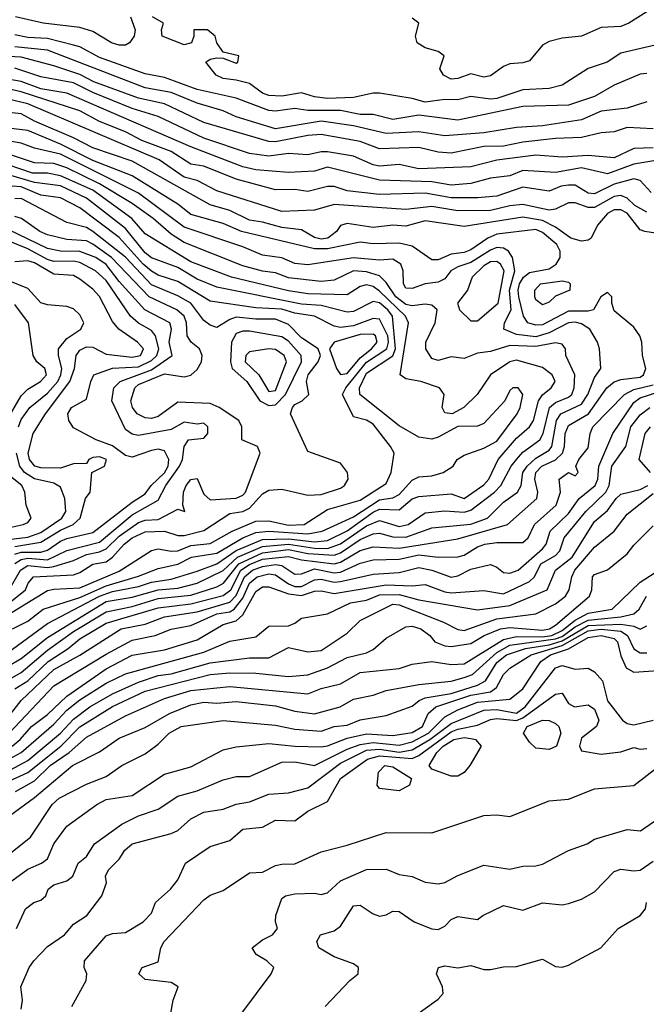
# Model space of a CAD drawing. Header units: metres. Extents: x -51132 to -49532, y -231222 to -229437.
# Tile 685 of 691: x -49763 to -49715, y -229675 to -229599. Entities that reach past the tile are written whole.
import ezdxf

# ---------------------------------------------------------------- set-up
doc = ezdxf.new("R2010")
doc.units = ezdxf.units.M
for name, color, linetype in [('CONTOUR_HALF', 8, 'Continuous'), ('CONTOUR_INDEX', 1, 'Continuous'), ('CONTOUR_INTER', 3, 'Continuous')]:
    doc.layers.add(name, color=color, linetype=linetype)

msp = doc.modelspace()

# ---------------------------------------------------------------- linework, layer by layer
at = {"layer": 'CONTOUR_HALF'}
for points, elevation in [([(-49754.712, -229599.259), (-49754.345, -229600.259), (-49754.419, -229600.759), (-49754.77, -229601.259), (-49755.08, -229601.433), (-49755.58, -229601.437), (-49756.15, -229601.259), (-49757.58, -229600.4), (-49758.58, -229600.081), (-49761.397, -229599.759), (-49763.535, -229599.259)], 74.5), ([(-49713.656, -229601.259), (-49717.08, -229602.053), (-49718.12, -229602.759), (-49719.58, -229603.228), (-49721.58, -229604.525), (-49722.58, -229604.782), (-49724.58, -229604.864), (-49726.58, -229605.547), (-49727.08, -229605.6), (-49728.58, -229605.381), (-49729.58, -229605.639), (-49730.58, -229605.613), (-49732.08, -229605.808), (-49733.08, -229605.533), (-49735.58, -229605.14), (-49736.08, -229605.125), (-49737.58, -229605.462), (-49739.58, -229605.534), (-49740.58, -229605.416), (-49741.58, -229605.107), (-49743.08, -229605.361), (-49744.08, -229605.302), (-49744.58, -229605.119), (-49745.58, -229604.393), (-49746.58, -229604.122), (-49747.58, -229604.014), (-49748.114, -229603.759), (-49748.926, -229602.759), (-49748.58, -229602.529), (-49748.08, -229602.42), (-49747.58, -229602.437), (-49746.58, -229602.82), (-49746.475, -229602.759), (-49746.393, -229602.259), (-49747.58, -229601.976), (-49748.08, -229601.275), (-49748.209, -229600.759), (-49748.784, -229600.259), (-49749.846, -229600.259), (-49749.841, -229600.759), (-49750.008, -229601.259), (-49750.58, -229601.422), (-49752.265, -229600.759), (-49752.332, -229600.259), (-49752.166, -229599.759), (-49753.002, -229599.259)], 74.5), ([(-49715.08, -229605.79), (-49716.58, -229606.274), (-49718.58, -229606.516), (-49720.08, -229607.176), (-49723.08, -229607.65), (-49725.08, -229607.757), (-49727.58, -229608.174), (-49730.58, -229608.401), (-49732.58, -229608.1), (-49735.08, -229608.236), (-49737.58, -229607.633), (-49740.08, -229607.287), (-49743.58, -229607.863), (-49746.58, -229606.942), (-49747.58, -229606.477), (-49749.58, -229605.887), (-49751.58, -229605.07), (-49753.58, -229604.709), (-49761.08, -229601.835), (-49763.58, -229601.571)], 73.5), ([(-49714.58, -229609.327), (-49716.08, -229609.385), (-49717.58, -229610.088), (-49719.58, -229609.917), (-49721.58, -229610.045), (-49723.58, -229609.896), (-49726.58, -229610.265), (-49728.58, -229610.773), (-49732.58, -229610.941), (-49734.08, -229610.598), (-49735.58, -229610.725), (-49736.08, -229610.643), (-49737.58, -229609.976), (-49739.58, -229609.642), (-49740.08, -229609.634), (-49741.08, -229609.867), (-49742.58, -229609.753), (-49744.08, -229609.959), (-49745.58, -229609.75), (-49749.08, -229608.579), (-49752.58, -229606.908), (-49754.58, -229606.295), (-49757.58, -229605.086), (-49759.08, -229604.345), (-49761.58, -229603.867), (-49763.58, -229603.217)], 72.5), ([(-49714.748, -229612.759), (-49715.58, -229611.835), (-49716.08, -229611.699), (-49717.58, -229612.112), (-49719.08, -229612.868), (-49719.58, -229612.813), (-49720.58, -229612.197), (-49721.08, -229612.187), (-49721.651, -229612.259), (-49722.58, -229612.651), (-49724.58, -229612.343), (-49726.58, -229613.035), (-49728.08, -229613.17), (-49730.08, -229613.168), (-49732.08, -229612.797), (-49735.58, -229612.91), (-49738.08, -229612.618), (-49739.08, -229612.301), (-49739.58, -229612.289), (-49741.08, -229612.673), (-49742.08, -229612.519), (-49743.58, -229612.542), (-49746.58, -229611.728), (-49749.08, -229610.736), (-49750.08, -229610.58), (-49751.58, -229609.609), (-49753.83, -229608.759), (-49755.08, -229608.1), (-49757.08, -229607.3), (-49758.58, -229606.49), (-49763.08, -229605.032), (-49764.08, -229604.796)], 71.5), ([(-49712.08, -229616.238), (-49715.215, -229615.759), (-49715.58, -229615.614), (-49716.58, -229614.35), (-49717.08, -229614.091), (-49717.58, -229614.094), (-49718.08, -229614.374), (-49718.872, -229615.259), (-49719.357, -229616.259), (-49719.58, -229616.418), (-49720.08, -229616.498), (-49720.918, -229616.259), (-49722.08, -229615.428), (-49723.08, -229614.905), (-49724.58, -229614.641), (-49729.08, -229615.356), (-49732.08, -229614.919), (-49733.58, -229615.333), (-49734.58, -229615.276), (-49736.08, -229615.452), (-49738.08, -229615.124), (-49738.58, -229615.281), (-49738.89, -229615.759), (-49739.547, -229616.259), (-49740.08, -229616.337), (-49740.58, -229616.219), (-49741.58, -229615.625), (-49743.08, -229615.439), (-49744.58, -229615.024), (-49745.58, -229614.889), (-49747.08, -229614.134), (-49748.58, -229613.694), (-49754.58, -229610.35), (-49757.58, -229609.339), (-49759.08, -229608.56), (-49762.08, -229607.29), (-49763.08, -229606.704), (-49766.08, -229606.38)], 70.5), ([(-49765.104, -229650.759), (-49763.08, -229649.624), (-49761.08, -229647.902), (-49759.08, -229646.472), (-49756.58, -229644.944), (-49754.58, -229644.536), (-49752.58, -229643.93), (-49750.08, -229643.673), (-49748.08, -229643.025), (-49747.563, -229642.759), (-49746.391, -229641.259), (-49744.58, -229640.431), (-49742.58, -229640.178), (-49741.08, -229640.48), (-49739.08, -229640.596), (-49738.58, -229640.423), (-49737.08, -229639.398), (-49736.08, -229638.975), (-49735.58, -229638.924), (-49734.58, -229639.187), (-49733.58, -229639.23), (-49731.58, -229638.515), (-49728.58, -229638.214), (-49727.301, -229637.759), (-49726.08, -229636.524), (-49724.987, -229635.759), (-49724.729, -229635.259), (-49724.589, -229634.259), (-49724.248, -229633.759), (-49723.58, -229633.16), (-49722.58, -229632.543), (-49722.355, -229632.259), (-49721.999, -229630.259), (-49721.684, -229629.759), (-49720.08, -229629.015), (-49719.599, -229628.259), (-49719.08, -229626.95), (-49718.611, -229626.259), (-49718.715, -229624.759), (-49718.872, -229624.259), (-49719.456, -229623.259), (-49720.08, -229622.842), (-49720.58, -229622.702), (-49721.08, -229622.767), (-49722.58, -229623.535), (-49723.58, -229623.826), (-49725.08, -229623.655), (-49726.057, -229623.259), (-49726.008, -229622.759), (-49725.491, -229621.759), (-49725.603, -229620.259), (-49725.204, -229618.759), (-49725.382, -229617.759), (-49725.691, -229617.259), (-49726.08, -229617.032), (-49726.58, -229616.989), (-49727.08, -229617.182), (-49728.58, -229618.137), (-49729.58, -229618.456), (-49730.122, -229618.759), (-49730.58, -229619.376), (-49731.08, -229619.645), (-49732.08, -229619.768), (-49733.08, -229620.117), (-49733.58, -229620.098), (-49733.757, -229619.759), (-49733.772, -229618.759), (-49733.946, -229618.259), (-49734.58, -229617.88), (-49735.58, -229617.951), (-49737.58, -229617.768), (-49741.08, -229618.312), (-49742.08, -229618.199), (-49743.08, -229617.763), (-49744.58, -229617.576), (-49746.08, -229616.935), (-49750.58, -229615.407), (-49754.08, -229612.807), (-49760.08, -229609.814), (-49762.08, -229609.352), (-49763.08, -229608.978), (-49764.58, -229608.716)], 69.5), ([(-49769.167, -229651.759), (-49761.08, -229645.85), (-49757.08, -229643.755), (-49756.08, -229643.391), (-49754.08, -229642.999), (-49753.08, -229642.675), (-49751.58, -229642.451), (-49749.58, -229641.822), (-49748.08, -229641.268), (-49746.58, -229640.242), (-49744.58, -229639.388), (-49742.58, -229639.336), (-49740.58, -229639.568), (-49739.58, -229639.473), (-49738.08, -229638.741), (-49736.08, -229637.296), (-49735.58, -229637.063), (-49734.08, -229637.126), (-49733.08, -229636.289), (-49732.58, -229636.108), (-49730.08, -229635.902), (-49729.08, -229636.252), (-49727.58, -229635.213), (-49727.19, -229634.759), (-49726.488, -229633.259), (-49725.08, -229631.615), (-49724.079, -229630.759), (-49723.783, -229630.259), (-49723.381, -229628.759), (-49723.08, -229628.292), (-49722.418, -229627.759), (-49722.101, -229627.259), (-49722.348, -229626.759), (-49723.08, -229626.2), (-49725.08, -229625.627), (-49725.58, -229625.75), (-49727.074, -229626.759), (-49728.092, -229628.259), (-49729.122, -229629.259), (-49730.025, -229629.759), (-49730.58, -229629.661), (-49730.775, -229629.259), (-49730.615, -229628.259), (-49730.998, -229627.759), (-49732.418, -229627.259), (-49733.58, -229627.063), (-49733.998, -229626.759), (-49733.37, -229622.759), (-49733.604, -229622.259), (-49735.58, -229620.324), (-49736.08, -229619.98), (-49736.58, -229619.851), (-49737.08, -229619.975), (-49738.08, -229620.612), (-49741.08, -229620.534), (-49742.58, -229620.308), (-49746.958, -229619.259), (-49750.08, -229618.069), (-49753.58, -229615.935), (-49754.603, -229614.759), (-49757.58, -229612.581), (-49760.08, -229611.476), (-49761.08, -229611.283), (-49762.226, -229611.259), (-49765.08, -229610.306)], 68.5), ([(-49764.58, -229645.469), (-49761.08, -229643.323), (-49760.58, -229643.201), (-49758.58, -229643.12), (-49755.58, -229641.834), (-49753.08, -229640.235), (-49752.58, -229640.114), (-49751.58, -229640.298), (-49751.08, -229640.267), (-49750.08, -229639.852), (-49748.58, -229639.71), (-49746.892, -229638.759), (-49745.08, -229637.993), (-49744.08, -229637.964), (-49742.58, -229638.302), (-49741.368, -229638.259), (-49739.58, -229637.097), (-49737.08, -229636.367), (-49735.08, -229635.106), (-49734.7, -229634.259), (-49734.457, -229632.759), (-49734.736, -229632.259), (-49736.08, -229630.552), (-49736.58, -229630.244), (-49737.58, -229629.984), (-49738.421, -229628.259), (-49738.171, -229627.759), (-49736.58, -229625.782), (-49735.021, -229624.759), (-49734.893, -229624.259), (-49734.962, -229623.759), (-49735.58, -229622.486), (-49736.08, -229622.436), (-49737.58, -229622.989), (-49738.58, -229623.131), (-49739.08, -229623.032), (-49740.57, -229622.259), (-49742.08, -229622.021), (-49743.08, -229621.717), (-49745.08, -229621.612), (-49748.58, -229621.099), (-49751.08, -229619.589), (-49752.58, -229619.091), (-49753.08, -229618.797), (-49753.736, -229618.259), (-49755.58, -229616.215), (-49758.58, -229613.938), (-49760.08, -229613.155), (-49761.58, -229612.972), (-49763.08, -229612.321), (-49763.791, -229612.259)], 67.5), ([(-49764.026, -229643.259), (-49763.154, -229641.759), (-49762.58, -229641.393), (-49761.08, -229641.555), (-49760.58, -229641.463), (-49759.08, -229641.021), (-49758.08, -229640.558), (-49757.08, -229640.348), (-49756.58, -229640.115), (-49755.58, -229639.151), (-49754.08, -229638.092), (-49753.58, -229637.924), (-49752.58, -229637.875), (-49751.08, -229637.083), (-49750.536, -229637.259), (-49750.695, -229636.759), (-49750.625, -229635.759), (-49750.436, -229635.259), (-49750.08, -229634.803), (-49749.58, -229634.72), (-49749.08, -229635.906), (-49748.58, -229636.347), (-49746.58, -229636.226), (-49746.08, -229636.001), (-49745.883, -229635.759), (-49744.757, -229632.759), (-49744.947, -229632.259), (-49746.165, -229631.759), (-49746.161, -229630.759), (-49746.375, -229630.259), (-49747.887, -229629.259), (-49748.58, -229628.966), (-49751.08, -229628.844), (-49752.58, -229629.949), (-49753.08, -229630.109), (-49753.58, -229630.069), (-49754.183, -229629.759), (-49754.55, -229629.259), (-49754.671, -229628.759), (-49754.37, -229627.759), (-49754.08, -229627.506), (-49752.08, -229626.671), (-49750.58, -229626.904), (-49750.08, -229626.782), (-49749.58, -229626.353), (-49749.264, -229625.759), (-49749.208, -229625.259), (-49749.399, -229624.759), (-49750.058, -229624.259), (-49750.346, -229623.759), (-49750.399, -229622.759), (-49750.585, -229622.259), (-49751.145, -229621.759), (-49753.269, -229620.759), (-49756.16, -229617.759), (-49757.58, -229616.718), (-49758.08, -229616.472), (-49759.58, -229616.367), (-49761.08, -229615.997), (-49761.669, -229615.759), (-49763.056, -229614.759), (-49763.58, -229614.596)], 66.5), ([(-49763.58, -229640.516), (-49763.08, -229640.377), (-49761.58, -229640.375), (-49761.08, -229640.225), (-49760.08, -229639.523), (-49759.58, -229639.317), (-49757.58, -229638.86), (-49754.58, -229636.523), (-49753.58, -229635.902), (-49753.104, -229635.259), (-49752.08, -229634.284), (-49751.799, -229633.759), (-49751.755, -229633.259), (-49752.08, -229632.582), (-49752.58, -229632.47), (-49753.08, -229632.56), (-49754.58, -229633.074), (-49755.08, -229632.947), (-49756.08, -229632.208), (-49757.349, -229631.759), (-49759.08, -229630.826), (-49759.439, -229630.259), (-49759.515, -229629.759), (-49759.225, -229629.259), (-49758.08, -229628.63), (-49757.758, -229627.259), (-49757.525, -229626.759), (-49756.08, -229626.237), (-49754.08, -229626.148), (-49753.08, -229625.645), (-49752.692, -229625.259), (-49752.523, -229624.759), (-49752.771, -229623.759), (-49753.08, -229623.358), (-49754.08, -229622.787), (-49754.703, -229622.259), (-49756.58, -229619.503), (-49757.4, -229618.759), (-49758.58, -229618.137), (-49759.08, -229618.034), (-49760.58, -229618.058), (-49761.08, -229617.889), (-49762.58, -229617.076), (-49764.08, -229616.457)], 65.5), ([(-49763.303, -229630.759), (-49763.08, -229630.196), (-49762.416, -229629.259), (-49761.08, -229628.16), (-49760.289, -229627.259), (-49760.04, -229626.759), (-49759.96, -229626.259), (-49760.231, -229625.259), (-49760.231, -229624.759), (-49759.58, -229623.974), (-49758.504, -229623.259), (-49758.278, -229622.759), (-49758.58, -229622.137), (-49759.08, -229621.68), (-49759.58, -229621.507), (-49761.08, -229621.391), (-49761.58, -229621.22), (-49762.58, -229620.139), (-49764.08, -229619.519)], 64.5), ([(-49723.24, -229619.759), (-49721.58, -229619.532), (-49721.08, -229619.642), (-49720.957, -229619.759), (-49720.979, -229620.259), (-49722.08, -229620.705), (-49722.58, -229621.169), (-49723.08, -229621.372), (-49723.58, -229620.993), (-49723.66, -229620.759), (-49723.676, -229620.259), (-49723.24, -229619.759)], 70.5), ([(-49746.58, -229623.586), (-49746.957, -229624.259), (-49747.018, -229625.759), (-49746.893, -229626.259), (-49745.783, -229627.259), (-49744.765, -229628.759), (-49744.08, -229629.123), (-49743.58, -229629.059), (-49742.812, -229628.259), (-49741.572, -229625.759), (-49741.596, -229625.259), (-49742.58, -229624.159), (-49743.08, -229623.827), (-49745.58, -229623.4), (-49746.08, -229623.392), (-49746.58, -229623.586)], 66.5), ([(-49764.278, -229653.259), (-49763.085, -229651.759), (-49760.58, -229649.372), (-49758.58, -229648.275), (-49755.405, -229646.259), (-49753.58, -229645.898), (-49752.08, -229645.347), (-49749.58, -229644.962), (-49747.08, -229644.218), (-49746.58, -229643.708), (-49745.95, -229642.259), (-49745.34, -229641.759), (-49744.58, -229641.46), (-49743.58, -229641.323), (-49743.08, -229641.404), (-49742.08, -229642.064), (-49741.58, -229642.047), (-49740.58, -229641.645), (-49739.08, -229641.962), (-49738.58, -229641.895), (-49737.08, -229641.206), (-49736.08, -229640.961), (-49734.08, -229640.911), (-49732.58, -229640.568), (-49731.08, -229640.754), (-49729.58, -229640.73), (-49729.08, -229640.594), (-49728.08, -229639.964), (-49727.518, -229639.759), (-49726.58, -229639.635), (-49724.58, -229639.635), (-49724.192, -229639.259), (-49723.687, -229638.259), (-49722.034, -229636.759), (-49721.701, -229635.759), (-49721.803, -229634.759), (-49721.08, -229634.246), (-49720.58, -229634.505), (-49720.353, -229634.259), (-49720.512, -229633.759), (-49720.294, -229633.259), (-49719.58, -229632.359), (-49719.432, -229631.259), (-49719.213, -229630.759), (-49716.794, -229628.259), (-49716.08, -229627.884), (-49714.58, -229627.524)], 70.5), ([(-49763.792, -229655.259), (-49763.18, -229654.759), (-49762.299, -229653.759), (-49761.08, -229652.836), (-49759.58, -229651.418), (-49756.58, -229649.335), (-49754.58, -229648.281), (-49752.08, -229647.865), (-49749.58, -229647.092), (-49747.58, -229645.924), (-49746.58, -229645.642), (-49746.08, -229645.194), (-49745.08, -229643.399), (-49744.58, -229643.032), (-49744.08, -229643.023), (-49742.58, -229643.582), (-49741.58, -229643.71), (-49740.58, -229643.378), (-49740.08, -229643.348), (-49739.08, -229643.534), (-49735.08, -229642.881), (-49733.08, -229642.962), (-49732.08, -229642.863), (-49730.58, -229643.427), (-49730.08, -229643.492), (-49727.58, -229643.305), (-49726.08, -229643.579), (-49724.08, -229642.627), (-49723.706, -229642.259), (-49723.213, -229641.259), (-49722.08, -229640.617), (-49721.759, -229640.259), (-49721.426, -229639.259), (-49719.758, -229637.259), (-49718.213, -229635.759), (-49717.952, -229635.259), (-49717.75, -229633.759), (-49716.692, -229632.259), (-49716.301, -229630.759), (-49715.58, -229629.819), (-49714.846, -229629.259)], 71.5), ([(-49764.08, -229639.401), (-49762.58, -229639.218), (-49761.58, -229638.858), (-49759.969, -229637.759), (-49759.672, -229637.259), (-49759.738, -229636.259), (-49760.08, -229635.392), (-49760.58, -229635.071), (-49762.08, -229634.731), (-49762.825, -229634.259), (-49763.193, -229633.759), (-49763.452, -229632.759)], 64.5), ([(-49764.58, -229657.448), (-49762.58, -229656.373), (-49760.082, -229654.259), (-49759.08, -229653.197), (-49757.829, -229652.259), (-49756.08, -229651.255), (-49754.08, -229650.364), (-49752.58, -229649.843), (-49751.58, -229649.702), (-49748.58, -229648.866), (-49745.58, -229648.491), (-49744.08, -229648.491), (-49742.58, -229647.7), (-49741.08, -229648.019), (-49740.08, -229647.928), (-49738.08, -229646.592), (-49737.08, -229645.613), (-49734.58, -229644.366), (-49734.08, -229644.423), (-49730.667, -229645.759), (-49729.58, -229646.309), (-49729.08, -229646.38), (-49726.58, -229645.496), (-49723.58, -229645.101), (-49722.08, -229644.338), (-49721.318, -229643.759), (-49721.026, -229643.259), (-49720.84, -229642.259), (-49720.601, -229641.759), (-49719.08, -229639.986), (-49717.586, -229638.759), (-49716.58, -229637.464), (-49714.58, -229635.858)], 72.5), ([(-49763.536, -229658.759), (-49762.08, -229657.923), (-49760.863, -229656.759), (-49759.396, -229655.759), (-49758.08, -229654.581), (-49755.08, -229652.948), (-49752.08, -229651.617), (-49750.08, -229650.997), (-49747.08, -229650.691), (-49741.08, -229651.239), (-49740.08, -229650.85), (-49738.58, -229650.483), (-49737.08, -229649.602), (-49734.08, -229649.307), (-49733.08, -229648.97), (-49731.58, -229648.755), (-49730.08, -229648.987), (-49729.08, -229648.936), (-49726.08, -229647.087), (-49725.08, -229646.844), (-49723.08, -229646.878), (-49722.352, -229646.759), (-49721.58, -229646.394), (-49720.58, -229645.59), (-49719.58, -229645.05), (-49717.728, -229644.759), (-49715.58, -229642.666), (-49714.08, -229641.705)], 73.5), ([(-49765.54, -229664.759), (-49762.389, -229662.259), (-49760.713, -229659.759), (-49760.185, -229659.259), (-49758.08, -229658.185), (-49756.58, -229657.604), (-49755.361, -229656.759), (-49753.58, -229655.856), (-49752.58, -229655.123), (-49751.741, -229654.259), (-49750.82, -229653.759), (-49747.58, -229653.309), (-49743.58, -229653.655), (-49742.08, -229653.966), (-49740.08, -229654.127), (-49739.08, -229653.767), (-49738.08, -229653.664), (-49737.08, -229653.243), (-49735.08, -229652.916), (-49733.08, -229652.201), (-49732.554, -229651.759), (-49732.08, -229651.553), (-49730.08, -229651.225), (-49728.08, -229650.584), (-49727.446, -229650.259), (-49726.58, -229648.853), (-49725.854, -229648.259), (-49724.375, -229647.759), (-49722.58, -229647.476), (-49721.58, -229647.177), (-49719.58, -229646.006), (-49717.08, -229645.888), (-49716.08, -229646.065), (-49715.58, -229646.279), (-49715.08, -229646.032)], 74.5), ([(-49763.45, -229669.259), (-49762.757, -229667.759), (-49762.131, -229667.259), (-49761.58, -229667.081), (-49761.195, -229666.759), (-49761.025, -229666.259), (-49760.58, -229665.918), (-49759.58, -229665.596), (-49759.128, -229665.259), (-49758.715, -229664.259), (-49758.08, -229663.735), (-49757.457, -229662.759), (-49755.377, -229661.259), (-49754.08, -229660.628), (-49752.58, -229660.099), (-49751.08, -229659.096), (-49749.58, -229658.7), (-49747.58, -229657.85), (-49746.58, -229657.601), (-49745.58, -229657.592), (-49743.08, -229656.508), (-49742.08, -229656.466), (-49740.58, -229656.744), (-49738.08, -229655.49), (-49737.08, -229655.134), (-49736.08, -229654.99), (-49734.08, -229655.203), (-49733.08, -229654.945), (-49731.828, -229654.259), (-49730.58, -229653.021), (-49729.58, -229652.473), (-49728.08, -229651.895), (-49725.58, -229651.669), (-49724.58, -229650.871), (-49723.214, -229648.759), (-49722.469, -229648.259), (-49721.08, -229647.787), (-49719.58, -229646.937), (-49718.58, -229646.78), (-49717.58, -229647.006), (-49717.315, -229647.259), (-49717.08, -229648.326), (-49716.654, -229649.259), (-49716.08, -229649.59), (-49713.08, -229649.371)], 75.5), ([(-49759.201, -229675.259), (-49758.116, -229673.259), (-49758.061, -229672.759), (-49758.25, -229672.259), (-49758.228, -229671.759), (-49756.58, -229669.842), (-49756.08, -229669.645), (-49755.08, -229669.576), (-49753.73, -229668.759), (-49753.08, -229668.084), (-49752.781, -229667.259), (-49751.637, -229666.259), (-49751.08, -229665.523), (-49750.492, -229664.259), (-49748.58, -229662.973), (-49747.08, -229662.514), (-49746.08, -229661.64), (-49744.58, -229661.475), (-49743.58, -229660.94), (-49742.08, -229660.998), (-49741.102, -229660.259), (-49739.58, -229659.529), (-49738.593, -229657.759), (-49736.502, -229656.259), (-49735.58, -229655.999), (-49733.08, -229656.206), (-49732.58, -229655.979), (-49730.08, -229654.18), (-49729.58, -229653.971), (-49728.08, -229653.655), (-49727.08, -229653.229), (-49726.58, -229653.153), (-49725.08, -229653.287), (-49724.58, -229653.095), (-49722.08, -229651.265), (-49721.58, -229651.193), (-49721.08, -229651.98), (-49720.635, -229652.259), (-49719.58, -229652.092), (-49719.08, -229652.426), (-49718.746, -229653.259), (-49718.937, -229653.759), (-49720.08, -229654.641), (-49720.253, -229655.259), (-49720.08, -229655.626), (-49718.58, -229655.876), (-49717.08, -229655.696), (-49716.08, -229655.367), (-49715.58, -229655.486), (-49715.08, -229655.437)], 76.5), ([(-49746.167, -229675.759), (-49743.917, -229672.759), (-49743.701, -229672.259), (-49744.234, -229671.759), (-49745.044, -229671.259), (-49745.371, -229670.759), (-49744.58, -229670.133), (-49743.798, -229669.759), (-49743.407, -229669.259), (-49743.578, -229668.759), (-49743.558, -229668.259), (-49743.08, -229666.957), (-49742.796, -229666.759), (-49742.08, -229666.604), (-49740.58, -229666.548), (-49740.08, -229666.646), (-49739.58, -229666.538), (-49738.58, -229665.61), (-49736.58, -229664.729), (-49735.08, -229664.701), (-49734.08, -229665.118), (-49733.08, -229665.284), (-49732.08, -229665.706), (-49731.08, -229665.833), (-49730.58, -229665.731), (-49729.58, -229665.188), (-49727.58, -229664.416), (-49725.58, -229664.7), (-49724.58, -229664.493), (-49723.58, -229664.469), (-49723.08, -229664.329), (-49721.08, -229663.277), (-49719.641, -229662.759), (-49719.08, -229662.41), (-49716.58, -229661.667), (-49715.562, -229661.759), (-49713.08, -229660.054)], 77.5), ([(-49733.251, -229676.259), (-49731.08, -229674.685), (-49730.694, -229674.259), (-49730.746, -229673.759), (-49731.21, -229672.759), (-49731.062, -229672.259), (-49730.58, -229672.139), (-49729.58, -229672.299), (-49728.58, -229672.117), (-49727.58, -229672.404), (-49727.08, -229672.406), (-49726.08, -229672.214), (-49725.08, -229672.188), (-49723.08, -229671.633), (-49722.08, -229672.175), (-49721.58, -229672.239), (-49721.08, -229672.092), (-49718.607, -229670.759), (-49717.277, -229669.259), (-49715.575, -229668.259), (-49715.174, -229667.759), (-49715.093, -229667.259)], 78.5)]:
    msp.add_lwpolyline(points, dxfattribs=dict(at, elevation=elevation))
at = {"layer": 'CONTOUR_INDEX'}
for points, elevation in [([(-49715.08, -229598.89), (-49716.442, -229599.759), (-49717.08, -229600.007), (-49718.58, -229600.096), (-49720.08, -229600.759), (-49721.58, -229600.904), (-49722.58, -229601.157), (-49723.08, -229601.437), (-49724.08, -229602.656), (-49724.58, -229602.811), (-49725.58, -229602.875), (-49726.08, -229603.085), (-49727.08, -229603.809), (-49727.58, -229603.89), (-49728.58, -229603.649), (-49729.58, -229604.013), (-49730.08, -229604.042), (-49730.69, -229603.759), (-49730.969, -229603.259), (-49730.635, -229602.259), (-49731.08, -229601.924), (-49732.08, -229601.658), (-49732.692, -229601.259), (-49732.832, -229600.759), (-49732.567, -229599.759), (-49733.08, -229599.379)], 75), ([(-49763.58, -229650.858), (-49762.58, -229650.242), (-49761.023, -229648.759), (-49759.475, -229647.759), (-49758.58, -229647.026), (-49756.58, -229645.817), (-49752.58, -229644.658), (-49750.08, -229644.344), (-49747.58, -229643.693), (-49747.006, -229643.259), (-49746.227, -229641.759), (-49745.58, -229641.32), (-49744.58, -229640.921), (-49742.58, -229640.706), (-49741.58, -229640.97), (-49739.08, -229641.262), (-49738.58, -229641.152), (-49737.08, -229640.252), (-49736.08, -229639.968), (-49734.08, -229640.067), (-49729.58, -229639.35), (-49725.761, -229638.259), (-49723.528, -229636.259), (-49723.438, -229635.759), (-49723.667, -229634.759), (-49723.594, -229634.259), (-49723.123, -229633.759), (-49722.08, -229633.286), (-49721.549, -229632.759), (-49721.39, -229632.259), (-49721.333, -229631.259), (-49721.08, -229630.658), (-49719.556, -229629.759), (-49718.147, -229627.759), (-49717.58, -229627.296), (-49717.08, -229627.117), (-49715.58, -229626.927), (-49715.321, -229626.759), (-49715.148, -229626.259), (-49715.416, -229625.259), (-49715.456, -229624.259), (-49715.6, -229623.759), (-49716.08, -229623.095), (-49717.58, -229621.843), (-49717.762, -229621.259), (-49717.75, -229620.759), (-49718.08, -229620.439), (-49718.605, -229620.759), (-49719.179, -229621.759), (-49719.58, -229621.866), (-49721.08, -229621.875), (-49723.08, -229622.927), (-49723.58, -229622.954), (-49724.209, -229622.759), (-49724.534, -229622.259), (-49724.896, -229620.759), (-49724.952, -229620.259), (-49724.834, -229619.759), (-49724.533, -229619.259), (-49724.08, -229618.889), (-49722.58, -229618.614), (-49722.042, -229618.259), (-49721.736, -229617.759), (-49721.721, -229617.259), (-49721.989, -229616.759), (-49723.08, -229615.833), (-49723.58, -229615.607), (-49726.58, -229615.968), (-49727.265, -229616.259), (-49728.58, -229617.167), (-49729.08, -229617.358), (-49730.08, -229617.483), (-49731.08, -229617.924), (-49731.58, -229617.933), (-49733.08, -229616.888), (-49734.08, -229616.654), (-49736.08, -229616.696), (-49737.08, -229616.564), (-49739.58, -229617.084), (-49740.58, -229617.09), (-49746.187, -229615.759), (-49747.58, -229615.138), (-49750.08, -229614.455), (-49751.08, -229613.643), (-49754.58, -229611.48), (-49757.58, -229610.308), (-49760.08, -229609.034), (-49762.58, -229608.001), (-49764.08, -229607.805)], 70), ([(-49763.58, -229639.928), (-49761.58, -229639.608), (-49760.08, -229638.671), (-49759.096, -229638.259), (-49758.577, -229637.759), (-49758.16, -229636.259), (-49757.804, -229635.759), (-49757.66, -229634.259), (-49756.685, -229633.759), (-49756.549, -229633.259), (-49757.08, -229633.052), (-49757.58, -229633.105), (-49757.893, -229633.259), (-49758.08, -229633.574), (-49759.08, -229633.578), (-49760.08, -229633.911), (-49761.58, -229633.889), (-49762.049, -229633.759), (-49762.448, -229633.259), (-49762.545, -229632.759), (-49762.176, -229631.259), (-49761.227, -229629.759), (-49759.349, -229627.259), (-49759.003, -229626.259), (-49758.866, -229625.259), (-49758.58, -229624.855), (-49758.08, -229624.598), (-49757.58, -229624.631), (-49756.58, -229625.169), (-49754.58, -229625.407), (-49753.942, -229625.259), (-49753.714, -229624.759), (-49754.156, -229624.259), (-49755.599, -229623.259), (-49756.08, -229622.654), (-49757.08, -229620.753), (-49757.58, -229620.176), (-49758.58, -229619.421), (-49759.08, -229619.139), (-49760.58, -229619.037), (-49762.08, -229618.147), (-49762.58, -229618.01), (-49763.58, -229618.067)], 65), ([(-49764.08, -229665.815), (-49762.58, -229664.708), (-49761.532, -229664.259), (-49761.08, -229663.926), (-49760.58, -229662.761), (-49759.58, -229661.412), (-49757.293, -229659.759), (-49756.58, -229659.362), (-49754.58, -229659.049), (-49752.08, -229657.43), (-49750.08, -229656.86), (-49747.58, -229655.553), (-49746.58, -229655.323), (-49744.08, -229655.053), (-49742.08, -229655.278), (-49740.08, -229655.327), (-49739.58, -229655.248), (-49738.08, -229654.648), (-49736.58, -229654.313), (-49734.58, -229654.446), (-49733.08, -229654.218), (-49732.298, -229653.759), (-49731.851, -229652.759), (-49731.271, -229652.259), (-49728.58, -229651.346), (-49727.08, -229651.088), (-49726.602, -229650.759), (-49726.08, -229649.774), (-49725.58, -229649.281), (-49723.95, -229648.259), (-49721.58, -229647.539), (-49719.58, -229646.421), (-49718.58, -229646.284), (-49717.08, -229646.438), (-49716.568, -229646.759), (-49716.08, -229647.807), (-49715.58, -229648.11), (-49715.08, -229648.111)], 75)]:
    msp.add_lwpolyline(points, dxfattribs=dict(at, elevation=elevation))
at = {"layer": 'CONTOUR_INTER'}
for points, elevation in [([(-49715.08, -229603.63), (-49715.58, -229603.681), (-49717.58, -229604.521), (-49719.08, -229605.376), (-49721.08, -229606.06), (-49724.58, -229606.158), (-49729.58, -229607.192), (-49732.58, -229606.827), (-49734.58, -229607.161), (-49736.08, -229606.759), (-49737.08, -229606.774), (-49738.58, -229606.452), (-49741.08, -229606.467), (-49742.08, -229606.31), (-49743.58, -229606.517), (-49744.08, -229606.467), (-49746.58, -229605.505), (-49749.58, -229604.843), (-49752.08, -229603.917), (-49753.58, -229603.633), (-49757.08, -229602.4), (-49758.58, -229601.58), (-49759.08, -229601.431), (-49761.08, -229600.935), (-49762.58, -229600.851), (-49763.58, -229600.657)], 74), ([(-49714.58, -229607.87), (-49716.58, -229607.77), (-49717.58, -229608.108), (-49718.58, -229608.179), (-49720.08, -229608.536), (-49722.08, -229608.605), (-49724.58, -229608.886), (-49726.08, -229609.211), (-49727.58, -229609.234), (-49730.08, -229609.732), (-49731.08, -229609.656), (-49732.58, -229609.293), (-49735.58, -229609.413), (-49737.08, -229608.839), (-49740.08, -229608.307), (-49741.08, -229608.377), (-49743.58, -229608.873), (-49744.08, -229608.849), (-49749.08, -229607.38), (-49752.08, -229605.942), (-49754.08, -229605.506), (-49757.524, -229604.259), (-49758.58, -229603.696), (-49760.58, -229603.032), (-49763.08, -229602.377), (-49765.58, -229602.233)], 73), ([(-49714.08, -229610.255), (-49716.08, -229610.587), (-49718.08, -229611.311), (-49720.08, -229610.861), (-49722.08, -229611.229), (-49724.58, -229611.068), (-49725.58, -229611.469), (-49727.08, -229611.668), (-49728.58, -229612.066), (-49730.08, -229612.198), (-49731.58, -229611.928), (-49735.58, -229611.803), (-49739.58, -229610.8), (-49740.58, -229611.114), (-49742.58, -229611.217), (-49745.08, -229611.007), (-49746.08, -229610.775), (-49750.08, -229609.245), (-49759.58, -229605.126), (-49761.58, -229604.789), (-49763.08, -229604.242), (-49765.58, -229603.794)], 72), ([(-49715.08, -229614.256), (-49715.989, -229613.759), (-49716.58, -229613.203), (-49717.08, -229612.981), (-49717.58, -229613.068), (-49719.08, -229613.904), (-49719.58, -229613.919), (-49720.58, -229613.538), (-49721.08, -229613.551), (-49722.08, -229614.023), (-49722.58, -229614.111), (-49724.58, -229613.673), (-49725.58, -229613.77), (-49727.08, -229614.137), (-49729.58, -229614.159), (-49731.58, -229613.843), (-49733.58, -229614.054), (-49739.08, -229613.679), (-49740.58, -229614.102), (-49743.08, -229614.226), (-49748.08, -229612.636), (-49749.58, -229611.843), (-49750.58, -229611.586), (-49752.511, -229610.259), (-49762.58, -229605.954), (-49764.08, -229605.6)], 71), ([(-49765.58, -229649.965), (-49763.08, -229648.549), (-49761.08, -229646.93), (-49756.58, -229644.169), (-49754.58, -229643.832), (-49752.58, -229643.276), (-49751.08, -229643.147), (-49749.58, -229642.759), (-49747.58, -229641.79), (-49746.489, -229640.759), (-49744.58, -229639.933), (-49742.58, -229639.747), (-49740.58, -229640.076), (-49739.58, -229640.083), (-49738.58, -229639.741), (-49736.58, -229638.354), (-49735.58, -229637.936), (-49734.08, -229638.389), (-49733.393, -229638.259), (-49732.08, -229637.354), (-49730.58, -229637.199), (-49729.08, -229637.292), (-49728.58, -229637.151), (-49726.761, -229635.759), (-49726.28, -229635.259), (-49725.493, -229633.759), (-49725.08, -229633.245), (-49724.58, -229632.698), (-49723.284, -229631.759), (-49723.018, -229631.259), (-49722.552, -229629.259), (-49722.08, -229628.871), (-49721.08, -229628.475), (-49720.831, -229628.259), (-49720.648, -229627.759), (-49720.596, -229626.759), (-49721.278, -229625.259), (-49721.308, -229624.759), (-49721.58, -229624.393), (-49722.08, -229624.295), (-49723.58, -229624.585), (-49725.58, -229624.505), (-49727.08, -229624.97), (-49728.08, -229625.104), (-49729.08, -229625.5), (-49730.08, -229625.371), (-49731.08, -229625.662), (-49731.58, -229625.5), (-49732.035, -229624.759), (-49732.03, -229624.259), (-49731.311, -229622.759), (-49731.158, -229621.759), (-49731.58, -229621.416), (-49732.08, -229621.337), (-49733.08, -229621.459), (-49733.58, -229621.343), (-49734.346, -229620.759), (-49735.08, -229619.674), (-49735.58, -229619.16), (-49736.58, -229618.843), (-49737.58, -229618.769), (-49739.08, -229619.478), (-49740.08, -229619.585), (-49742.58, -229619.319), (-49743.58, -229618.917), (-49744.58, -229618.797), (-49746.08, -229618.395), (-49750.58, -229616.599), (-49751.58, -229615.96), (-49752.96, -229614.759), (-49754.58, -229613.593), (-49757.08, -229612.101), (-49759.58, -229610.85), (-49760.58, -229610.524), (-49762.08, -229610.467), (-49765.08, -229609.492)], 69), ([(-49763.75, -229646.259), (-49762.58, -229645.67), (-49761.396, -229644.759), (-49758.58, -229643.848), (-49756.58, -229642.955), (-49754.08, -229642.221), (-49752.58, -229641.615), (-49751.08, -229641.299), (-49750.019, -229640.759), (-49748.08, -229640.456), (-49746.08, -229639.272), (-49745.08, -229638.868), (-49744.08, -229638.754), (-49741.08, -229638.97), (-49739.991, -229638.759), (-49737.58, -229637.653), (-49735.58, -229636.343), (-49734.58, -229636.205), (-49734.08, -229635.932), (-49733.08, -229634.837), (-49732.58, -229634.587), (-49731.58, -229634.509), (-49730.714, -229634.259), (-49729.926, -229633.759), (-49729.627, -229633.259), (-49729.08, -229632.917), (-49727.58, -229632.394), (-49726.58, -229631.855), (-49725.034, -229629.759), (-49724.795, -229629.259), (-49724.591, -229628.259), (-49724.937, -229627.759), (-49725.362, -229627.759), (-49725.58, -229627.966), (-49725.959, -229628.759), (-49727.58, -229630.483), (-49728.08, -229630.701), (-49729.58, -229630.717), (-49731.08, -229631.546), (-49731.58, -229631.683), (-49732.58, -229631.537), (-49734.08, -229630.68), (-49737.088, -229628.259), (-49737.138, -229627.759), (-49736.58, -229626.633), (-49734.58, -229625.305), (-49734.354, -229624.759), (-49734.597, -229622.259), (-49734.952, -229621.759), (-49735.58, -229621.234), (-49736.08, -229621.129), (-49737.58, -229621.898), (-49738.08, -229621.937), (-49740.08, -229621.425), (-49741.58, -229621.334), (-49748.08, -229620.025), (-49749.58, -229619.407), (-49751.08, -229618.526), (-49753.08, -229617.782), (-49753.58, -229617.382), (-49755.08, -229615.51), (-49758.08, -229613.191), (-49760.08, -229612.247), (-49762.08, -229611.977), (-49764.58, -229611.248)], 68), ([(-49764.58, -229644.717), (-49762.75, -229643.259), (-49762.543, -229642.759), (-49762.146, -229642.259), (-49759.08, -229642.116), (-49758.58, -229641.936), (-49757.58, -229641.281), (-49756.58, -229641.107), (-49756.08, -229640.765), (-49755.183, -229639.759), (-49754.58, -229639.282), (-49753.58, -229638.807), (-49752.08, -229638.758), (-49751.08, -229639.086), (-49750.58, -229639.081), (-49749.08, -229638.714), (-49747.08, -229637.397), (-49746.08, -229637.244), (-49745.58, -229636.988), (-49744.58, -229635.885), (-49744.08, -229635.608), (-49743.08, -229635.533), (-49741.08, -229635.989), (-49740.08, -229635.952), (-49738.58, -229635.457), (-49738.267, -229635.259), (-49737.991, -229634.759), (-49738.043, -229634.259), (-49738.58, -229633.536), (-49741.08, -229632.632), (-49742.422, -229629.759), (-49742.28, -229629.259), (-49742.08, -229629.029), (-49741.529, -229628.759), (-49741.019, -229628.259), (-49741.201, -229627.259), (-49741.054, -229626.759), (-49740.296, -229625.759), (-49740.13, -229625.259), (-49740.305, -229624.759), (-49741.58, -229623.91), (-49742.58, -229622.9), (-49743.58, -229622.482), (-49745.08, -229622.494), (-49746.58, -229622.333), (-49747.08, -229622.501), (-49748.08, -229623.115), (-49748.58, -229622.941), (-49749.08, -229622.574), (-49750.082, -229621.259), (-49751.08, -229620.681), (-49753.08, -229619.839), (-49755.08, -229617.726), (-49757.58, -229615.757), (-49758.08, -229615.441), (-49759.58, -229615.055), (-49763.08, -229613.226), (-49763.58, -229613.239)], 67), ([(-49763.58, -229641.254), (-49763.08, -229640.927), (-49762.58, -229640.832), (-49761.08, -229640.968), (-49759.58, -229640.248), (-49757.08, -229639.609), (-49754.58, -229637.516), (-49752.58, -229636.368), (-49751.999, -229635.259), (-49750.947, -229633.759), (-49750.706, -229633.259), (-49750.576, -229632.259), (-49750.241, -229631.759), (-49749.08, -229631.617), (-49748.758, -229631.259), (-49748.758, -229630.759), (-49749.08, -229630.461), (-49749.58, -229630.556), (-49750.58, -229630.391), (-49751.58, -229630.948), (-49754.08, -229631.408), (-49754.58, -229631.321), (-49755.08, -229630.956), (-49756.124, -229628.759), (-49755.988, -229627.759), (-49755.502, -229627.259), (-49753.08, -229626.364), (-49751.495, -229625.259), (-49751.736, -229624.259), (-49751.549, -229623.259), (-49751.677, -229622.759), (-49753.603, -229621.759), (-49755.58, -229619.599), (-49756.58, -229618.295), (-49757.351, -229617.759), (-49758.58, -229617.275), (-49760.08, -229617.268), (-49761.08, -229617.049), (-49764.08, -229615.593)], 66), ([(-49727.08, -229618.07), (-49727.58, -229618.392), (-49728.468, -229619.259), (-49728.829, -229620.259), (-49729.614, -229621.259), (-49729.456, -229621.759), (-49728.58, -229622.618), (-49728.08, -229622.608), (-49726.486, -229621.259), (-49726.034, -229618.759), (-49726.31, -229618.259), (-49726.58, -229618.047), (-49727.08, -229618.07)], 69), ([(-49764.187, -229630.259), (-49763.08, -229628.356), (-49762.58, -229627.863), (-49761.604, -229627.259), (-49761.161, -229626.759), (-49761.283, -229626.259), (-49761.879, -229625.759), (-49762.178, -229625.259), (-49762.536, -229622.759), (-49763.58, -229621.352)], 64), ([(-49737.08, -229623.656), (-49739.07, -229624.259), (-49739.44, -229624.759), (-49738.889, -229626.259), (-49738.58, -229626.725), (-49738.08, -229626.666), (-49737.08, -229625.448), (-49736.194, -229624.759), (-49735.76, -229624.259), (-49735.907, -229623.759), (-49736.08, -229623.631), (-49737.08, -229623.656)], 67), ([(-49745.58, -229624.998), (-49745.845, -229625.259), (-49745.906, -229625.759), (-49744.862, -229626.759), (-49744.08, -229628.026), (-49743.58, -229627.955), (-49742.722, -229625.759), (-49742.899, -229625.259), (-49743.58, -229624.82), (-49744.08, -229624.761), (-49745.58, -229624.998)], 66), ([(-49764.001, -229654.259), (-49760.58, -229650.624), (-49756.58, -229648.193), (-49754.58, -229647.123), (-49752.803, -229646.759), (-49751.58, -229646.283), (-49750.08, -229645.991), (-49748.08, -229645.107), (-49747.08, -229644.953), (-49746.746, -229644.759), (-49746.08, -229643.916), (-49745.565, -229642.759), (-49744.991, -229642.259), (-49744.08, -229642.034), (-49743.58, -229642.114), (-49742.58, -229642.811), (-49742.08, -229643.006), (-49741.58, -229643), (-49740.58, -229642.497), (-49740.08, -229642.451), (-49739.08, -229642.682), (-49738.58, -229642.63), (-49736.08, -229642.065), (-49734.08, -229641.942), (-49732.58, -229641.562), (-49731.581, -229641.759), (-49730.08, -229642.291), (-49729.58, -229642.178), (-49728.58, -229641.673), (-49727.08, -229641.322), (-49726.58, -229641.529), (-49726.08, -229641.931), (-49725.58, -229641.98), (-49724.954, -229641.759), (-49723.08, -229640.119), (-49722.803, -229639.759), (-49722.49, -229638.759), (-49721.08, -229637.396), (-49720.254, -229636.259), (-49719.044, -229635.259), (-49718.831, -229634.759), (-49718.766, -229633.759), (-49717.691, -229631.259), (-49716.08, -229628.876), (-49715.58, -229628.524), (-49714.08, -229628.04)], 71), ([(-49714.786, -229634.259), (-49715.671, -229633.259), (-49715.211, -229631.259), (-49714.797, -229630.759)], 72), ([(-49764.08, -229638.514), (-49762.928, -229638.259), (-49762.58, -229638.083), (-49762.318, -229637.759), (-49762.708, -229636.759), (-49762.812, -229635.759), (-49763.033, -229635.259), (-49764.299, -229634.259)], 64), ([(-49765.08, -229656.821), (-49763.08, -229655.761), (-49760.58, -229653.576), (-49759.58, -229652.499), (-49758.58, -229651.716), (-49756.58, -229650.425), (-49755.08, -229649.707), (-49749.08, -229648.05), (-49747.08, -229647.218), (-49745.08, -229646.87), (-49744.08, -229646.049), (-49742.58, -229646.037), (-49742.08, -229645.833), (-49741.58, -229645.436), (-49739.58, -229645.102), (-49737.805, -229644.259), (-49736.58, -229644.057), (-49735.58, -229643.652), (-49734.08, -229643.613), (-49732.58, -229644.031), (-49728.08, -229644.79), (-49725.58, -229644.458), (-49722.711, -229643.259), (-49722.092, -229641.759), (-49720.815, -229640.759), (-49719.08, -229638.021), (-49718.08, -229637.17), (-49717.436, -229636.259), (-49717.08, -229635.92), (-49715.58, -229635.572), (-49715.004, -229635.259)], 72), ([(-49764.08, -229657.977), (-49762.58, -229657.292), (-49760.047, -229655.259), (-49758.58, -229653.793), (-49756.08, -229652.222), (-49753.58, -229651.044), (-49748.58, -229649.77), (-49747.08, -229649.637), (-49745.08, -229649.668), (-49742.58, -229649.928), (-49741.08, -229649.783), (-49739.58, -229649.261), (-49738.08, -229648.455), (-49736.58, -229648.098), (-49736.08, -229647.85), (-49735.08, -229646.977), (-49733.58, -229646.099), (-49733.08, -229646.057), (-49732.414, -229646.259), (-49731.728, -229646.759), (-49731.347, -229647.259), (-49730.58, -229647.572), (-49730.08, -229647.624), (-49728.58, -229647.379), (-49727.557, -229646.759), (-49726.3, -229646.259), (-49725.58, -229646.165), (-49723.08, -229646.37), (-49722.531, -229646.259), (-49722.08, -229645.967), (-49719.471, -229643.759), (-49719.303, -229643.259), (-49719.243, -229642.259), (-49719.08, -229642.087), (-49718.08, -229641.739), (-49716.58, -229640.508), (-49716.08, -229639.842), (-49714.58, -229638.344)], 73), ([(-49767.08, -229662.861), (-49762.08, -229659.208), (-49759.149, -229656.759), (-49757.08, -229655.704), (-49755.58, -229654.643), (-49753.58, -229653.836), (-49751.703, -229652.759), (-49750.08, -229652.103), (-49749.08, -229651.893), (-49748.08, -229651.976), (-49746.58, -229651.851), (-49743.58, -229652.163), (-49742.08, -229652.59), (-49740.58, -229652.776), (-49738.609, -229652.259), (-49737.58, -229651.653), (-49736.08, -229651.351), (-49735.08, -229651.002), (-49732.58, -229650.533), (-49730.08, -229650.283), (-49729.08, -229650.004), (-49728.442, -229649.759), (-49726.58, -229648.077), (-49725.58, -229647.524), (-49722.08, -229647.024), (-49721.58, -229646.837), (-49720.58, -229646.093), (-49719.58, -229645.586), (-49717.08, -229645.349), (-49716.08, -229645.095), (-49715.666, -229644.759), (-49715.093, -229643.759)], 74), ([(-49763.08, -229675.471), (-49762.983, -229674.759), (-49763.115, -229673.759), (-49762.489, -229672.259), (-49762.133, -229671.759), (-49761.08, -229670.642), (-49759.763, -229669.759), (-49759.08, -229668.923), (-49758.042, -229668.259), (-49756.908, -229666.759), (-49756.534, -229665.759), (-49756.61, -229665.259), (-49756.398, -229664.759), (-49755.58, -229663.953), (-49755.139, -229663.259), (-49754.58, -229662.778), (-49751.58, -229661.976), (-49751.08, -229661.749), (-49750.08, -229660.838), (-49749.08, -229660.339), (-49747.58, -229660.102), (-49746.58, -229659.718), (-49745.58, -229659.534), (-49744.08, -229658.948), (-49742.58, -229658.84), (-49741.08, -229658.47), (-49738.58, -229656.571), (-49736.58, -229655.587), (-49735.58, -229655.499), (-49734.08, -229655.716), (-49733.08, -229655.558), (-49731.727, -229654.759), (-49730.08, -229653.531), (-49727.58, -229652.509), (-49726.58, -229652.454), (-49725.08, -229652.746), (-49724.406, -229652.259), (-49722.094, -229649.259), (-49721.58, -229649.083), (-49720.58, -229649.368), (-49719.58, -229649.278), (-49719.08, -229649.561), (-49718.483, -229650.259), (-49718.08, -229651.789), (-49716.939, -229653.259), (-49716.58, -229653.518), (-49716.08, -229653.623), (-49714.58, -229653.281)], 76), ([(-49724.249, -229653.759), (-49723.08, -229653.268), (-49722.58, -229653.307), (-49722.08, -229653.539), (-49721.823, -229653.759), (-49721.666, -229654.259), (-49722.007, -229655.259), (-49722.58, -229655.519), (-49723.58, -229655.419), (-49724.08, -229654.962), (-49724.544, -229654.259), (-49724.249, -229653.759)], 77), ([(-49729.879, -229654.759), (-49729.08, -229654.61), (-49728.58, -229654.667), (-49728.223, -229654.759), (-49727.79, -229655.259), (-49728.646, -229656.759), (-49729.08, -229657.279), (-49729.58, -229657.57), (-49730.08, -229657.58), (-49731.58, -229657.035), (-49731.791, -229656.759), (-49731.181, -229655.759), (-49730.694, -229655.259), (-49729.879, -229654.759)], 77), ([(-49751.61, -229675.759), (-49751.422, -229674.759), (-49751.042, -229673.759), (-49751.58, -229673.413), (-49753.58, -229673.185), (-49754.052, -229672.759), (-49753.796, -229672.259), (-49752.58, -229671.824), (-49752.381, -229670.759), (-49752.109, -229670.259), (-49749.08, -229667.073), (-49748.58, -229666.698), (-49747.58, -229666.339), (-49745.58, -229664.994), (-49744.58, -229664.93), (-49743.58, -229664.433), (-49743.08, -229664.322), (-49742.08, -229664.299), (-49740.08, -229663.392), (-49738.08, -229662.88), (-49735.08, -229661.905), (-49731.58, -229661.933), (-49727.58, -229660.596), (-49726.58, -229660.547), (-49725.58, -229660.666), (-49722.58, -229659.475), (-49721.08, -229659.348), (-49719.08, -229658.533), (-49716.08, -229658.279), (-49713.472, -229656.259)], 77), ([(-49735.17, -229656.759), (-49734.58, -229656.848), (-49733.129, -229657.759), (-49733.278, -229658.259), (-49734.08, -229658.685), (-49735.58, -229658.525), (-49735.778, -229658.259), (-49735.678, -229657.259), (-49735.17, -229656.759)], 77), ([(-49739.771, -229675.259), (-49737.857, -229673.259), (-49737.229, -229672.759), (-49737.197, -229672.259), (-49737.58, -229671.971), (-49739.08, -229671.453), (-49740.242, -229670.759), (-49740.4, -229670.259), (-49740.123, -229669.759), (-49739.08, -229669.443), (-49738.58, -229669.077), (-49737.58, -229667.516), (-49737.08, -229667.476), (-49736.08, -229668.142), (-49735.58, -229668.333), (-49735.08, -229668.227), (-49734.58, -229667.946), (-49734.08, -229667.96), (-49732.921, -229668.759), (-49731.58, -229669.285), (-49731.08, -229669.344), (-49730.58, -229669.095), (-49730.08, -229668.567), (-49729.58, -229668.357), (-49728.08, -229668.573), (-49727.669, -229668.259), (-49726.08, -229667.504), (-49724.58, -229667.864), (-49723.08, -229667.297), (-49721.58, -229667.439), (-49721.08, -229667.348), (-49720.08, -229667.013), (-49719.08, -229666.46), (-49717.58, -229664.882), (-49717.08, -229664.719), (-49716.08, -229664.852), (-49715.58, -229664.798), (-49714.58, -229664.102)], 78)]:
    msp.add_lwpolyline(points, dxfattribs=dict(at, elevation=elevation))

doc.saveas('drawing.dxf')
